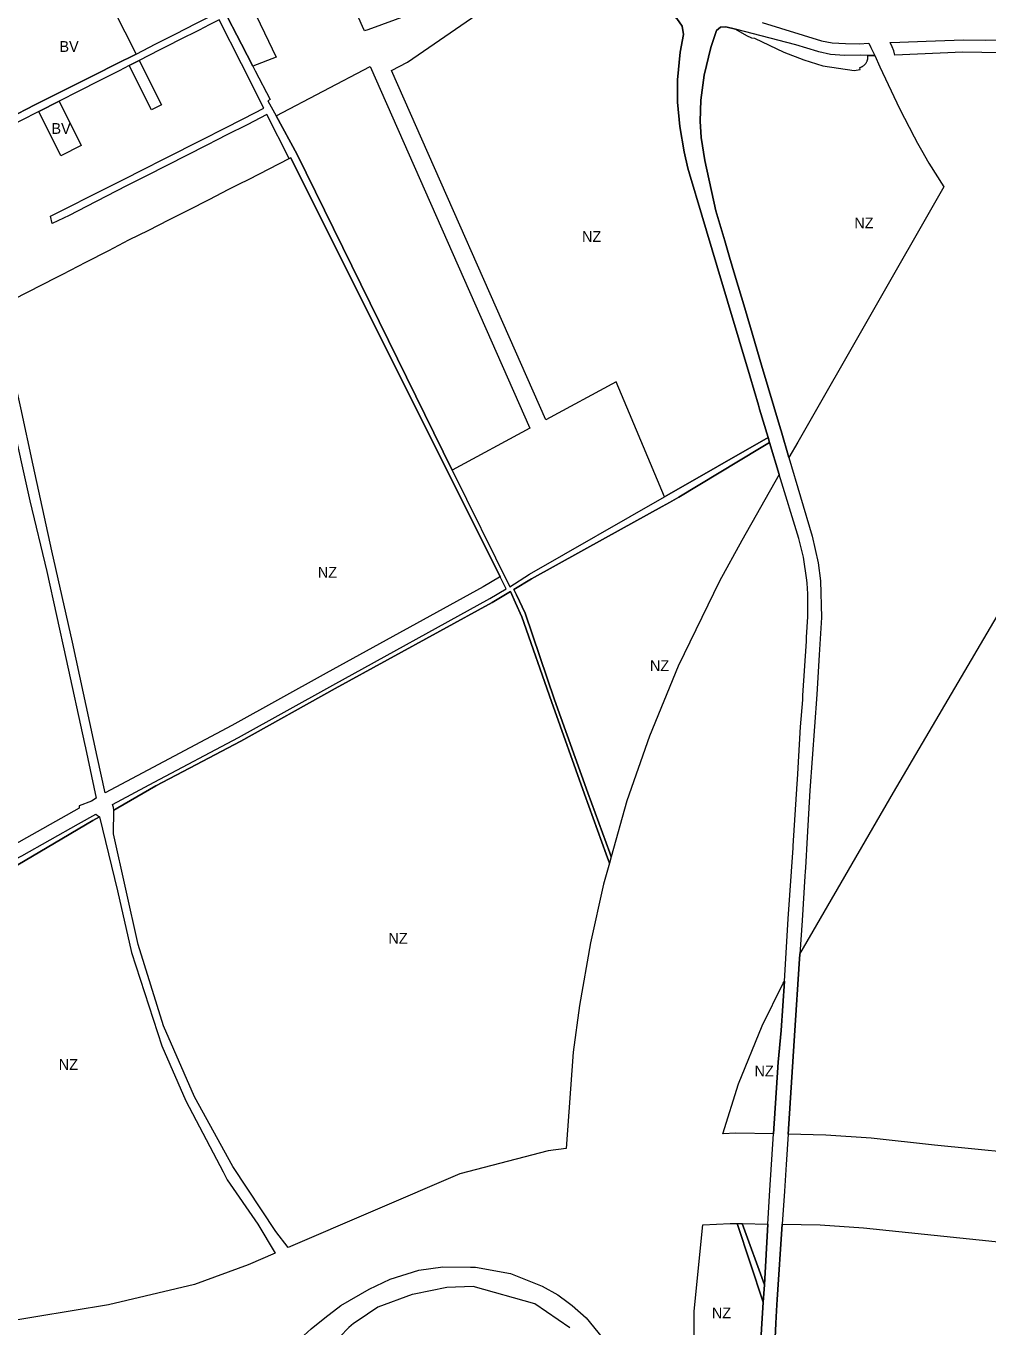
# Model space of a CAD drawing. Extents: x -650451 to -642268, y -1075216 to -1066610.
# Drawn here: x -648639 to -647570, y -1069167 to -1067721 of the extents above; entities that cross this region are included whole.
import ezdxf

# ---------------------------------------------------------------- set-up
doc = ezdxf.new("R2010")
doc.units = 0
doc.header["$LTSCALE"] = 4.8
for name, color, linetype, lineweight in [('15', 7, 'Continuous', 13), ('24', 7, 'Continuous', 13), ('25', 7, 'Continuous', 13), ('3', 7, 'Continuous', 13), ('46', 7, 'Continuous', 13)]:
    doc.layers.add(name, color=color, linetype=linetype, lineweight=lineweight)
doc.layers.add('62', color=7, linetype='Continuous')

msp = doc.modelspace()

# ---------------------------------------------------------------- linework, layer by layer
at = {"layer": '15'}
for points in [[(-648262.63, -1067726.71), (-648264.949, -1067721.79), (-648269.27, -1067712.6), (-648308.43, -1067609.15), (-648315.92, -1067589.37), (-648364.19, -1067458.619)], [(-648470.47, -1067603.64), (-648455.98, -1067633.3), (-648440.25, -1067662.32), (-648399.58, -1067741.31), (-648387.04, -1067765.67)], [(-647997.681, -1067604.11), (-648144.83, -1067664.48), (-648151.6, -1067668.12), (-648157.2, -1067674.32), (-648161, -1067680.96), (-648162.69, -1067684), (-648164.09, -1067686.51), (-648171.21, -1067693.37), (-648187.139, -1067699.179), (-648258.96, -1067725.37), (-648262.63, -1067726.71)], [(-648516.73, -1067752.57), (-648494.84, -1067741.06), (-648472.5, -1067729.76), (-648450.23, -1067718.32), (-648430.17, -1067708.33), (-648428.67, -1067705.52), (-648452.72, -1067657.62)], [(-648611.61, -1067932.63), (-648547.09, -1067899.87), (-648530.81, -1067891.61), (-648508.22, -1067880.38), (-648486.09, -1067868.98), (-648441.47, -1067846.37), (-648419.44, -1067835.3), (-648397.04, -1067823.85), (-648374.84, -1067812.43), (-648399.64, -1067763.26), (-648424.14, -1067714.34), (-648435.34, -1067720.01), (-648446.58, -1067725.71), (-648468.97, -1067736.91), (-648480.06, -1067742.47), (-648491.14, -1067748.02), (-648513.23, -1067759.38), (-648524.44, -1067765.11)], [(-648699.593, -1067840.046), (-648699.59, -1067840.06), (-648692.08, -1067836.26), (-648686.7, -1067838.45), (-648628.99, -1067808.91), (-648606.09, -1067797.19), (-648584.13, -1067786.06), (-648561.71, -1067774.93), (-648539.31, -1067763.71), (-648516.73, -1067752.57)], [(-648524.44, -1067765.11), (-648535.61, -1067770.85), (-648557.84, -1067782.26), (-648580.14, -1067793.61), (-648602.3, -1067804.83), (-648624.76, -1067816.11)], [(-648387.04, -1067765.67), (-648384.25, -1067771.07), (-648367.811, -1067802.994)], [(-648367.811, -1067802.994), (-648370.113, -1067804.22), (-648360.993, -1067821.027)], [(-648624.76, -1067816.11), (-648645.11, -1067826.48), (-648658.42, -1067833.26), (-648668.085, -1067838.186), (-648675.26, -1067841.84), (-648695.27, -1067852.04)], [(-648346.57, -1067868.56), (-648371.27, -1067819.47), (-648393.35, -1067830.81), (-648415.69, -1067841.98), (-648426.65, -1067847.64), (-648437.89, -1067853.4), (-648482.5, -1067876.22), (-648504.92, -1067887.52), (-648527.33, -1067898.74), (-648549.44, -1067910.07), (-648571.88, -1067921.71), (-648591.04, -1067931.62), (-648609.91, -1067940.58), (-648611.61, -1067932.63)], [(-648360.993, -1067821.027), (-648337.67, -1067864.01), (-648165.28, -1068214.465)], [(-648112.198, -1068333.037), (-648344.79, -1067867.65), (-648346.57, -1067868.56)], [(-647929.45, -1068244.16), (-647926.84, -1068242.66), (-647814.32, -1068178.19), (-647812.6, -1068183.94)], [(-647812.6, -1068183.94), (-647823.67, -1068190.63), (-647913.43, -1068244.8), (-647923.95, -1068250.62), (-647932.13, -1068255.14), (-647994.99, -1068289.93), (-648077.22, -1068335.42), (-648096.72, -1068347.09), (-648093.84, -1068353.13), (-648084.05, -1068373.6), (-648051.48, -1068469.81), (-648014.58, -1068572.99), (-647990.12, -1068639.62), (-647988.607, -1068644.072), (-647990.625, -1068651.217)], [(-648165.28, -1068214.465), (-648101.42, -1068344.28), (-648079.33, -1068330.03), (-647929.45, -1068244.16)], [(-648542.93, -1068586.13), (-648496.73, -1068561.16), (-648402.97, -1068511.6), (-648297.99, -1068453.43), (-648123.53, -1068357.38), (-648105.49, -1068346.46), (-648112.198, -1068333.037)], [(-647990.625, -1068651.217), (-647994.1, -1068641.2), (-648018.36, -1068574.68), (-648055.06, -1068471.54), (-648088.12, -1068377.42), (-648095.04, -1068361.96), (-648100.65, -1068349.44), (-648120.88, -1068361.55), (-648295.53, -1068457.31), (-648400.38, -1068515.71), (-648457.28, -1068545.66), (-648494.56, -1068565.28), (-648536.92, -1068589.8), (-648541.25, -1068592.3)], [(-648580.66, -1068607.64), (-648561.49, -1068596.84), (-648559.44, -1068598.37), (-648557.4, -1068599.9)], [(-648541.25, -1068592.3), (-648541.74, -1068589.27), (-648542.93, -1068586.13)], [(-648557.4, -1068599.9), (-648564.73, -1068604), (-648674.69, -1068668.8), (-648708.71, -1068688.85), (-648716.74, -1068693.46), (-648741.55, -1068707.69), (-648760.84, -1068718.03), (-648869.79, -1068776.47), (-648867.58, -1068796.62), (-648859.8, -1068812.06), (-648854.89, -1068822.63), (-648852.55, -1068827.68), (-648849.09, -1068835.12), (-648812.73, -1068917.03), (-648810.64, -1068921.71), (-648787.09, -1068974.36), (-648785.58, -1068977.74), (-648745.7, -1069062.33), (-648734.54, -1069086.13), (-648698.04, -1069163.983), (-648711.546, -1069164.545)], [(-648708.14, -1068679.23), (-648645.69, -1068644.27), (-648643.65, -1068643.13), (-648580.66, -1068607.64)]]:
    msp.add_lwpolyline(points, dxfattribs=at)
msp.add_lwpolyline([(-647848.615, -1069051.679), (-647842.888, -1069051.774), (-647818.08, -1069119.56), (-647819.71, -1069139.14)], close=True, dxfattribs=at)
at = {"layer": '24'}
for points in [[(-647814.32, -1068178.19), (-647823.64, -1068146.97), (-647825.01, -1068142.37), (-647834.68, -1068109.96), (-647871.26, -1067987.4), (-647887.99, -1067931.33), (-647901.67, -1067885.49), (-647903.56, -1067879.15), (-647907.44, -1067860.8), (-647912.39, -1067832.75), (-647914.91, -1067805.81), (-647914.83, -1067780.99), (-647911.98, -1067750.17), (-647908.13, -1067730.63), (-647909.73, -1067721.31), (-647915.52, -1067712.99), (-647929.83, -1067702.06), (-647941.73, -1067692.75), (-647948.99, -1067685.54), (-647958.65, -1067673.61), (-647968.83, -1067656.66), (-647977.2, -1067638.33), (-647980.561, -1067632.719)], [(-647850.45, -1067724.77), (-647861.05, -1067722.02), (-647866.98, -1067722.56), (-647871.6, -1067726.14), (-647877.98, -1067745.18), (-647885.23, -1067775.9), (-647889.03, -1067803.67), (-647889.69, -1067826.96), (-647888.69, -1067845.11), (-647884.63, -1067870.56), (-647872.34, -1067926.6), (-647862.45, -1067959.92), (-647857.11, -1067977.89), (-647851.1, -1067998.15), (-647840.24, -1068034.73), (-647836.86, -1068046.11), (-647833.82, -1068056.33), (-647821.47, -1068097.91), (-647800.43, -1068168.8), (-647799.78, -1068170.98), (-647791.055, -1068200.507)], [(-647703.4, -1067753.8), (-647711.09, -1067753.71), (-647728.98, -1067754.07), (-647734.69, -1067753.66), (-647744.74, -1067752.93), (-647757.74, -1067749.96), (-647759.13, -1067749.54), (-647783.54, -1067742.11), (-647850.45, -1067724.77)], [(-647821.02, -1067717.33), (-647754.88, -1067737.59), (-647743.12, -1067739.93), (-647728.29, -1067740.64), (-647713.15, -1067741), (-647702.21, -1067740.43), (-647699.89, -1067745.24), (-647697.85, -1067749.46), (-647695.71, -1067753.9), (-647703.4, -1067753.8)], [(-647400.63, -1067756.19), (-647442.6, -1067753.13), (-647555.67, -1067750.91), (-647597.83, -1067750.21), (-647673.47, -1067753.48), (-647674.67, -1067748.73), (-647676.47, -1067744.5), (-647678.66, -1067739.38), (-647667.76, -1067739.01), (-647638.75, -1067738.03), (-647596.91, -1067736.61), (-647572.33, -1067737.03), (-647555.58, -1067736.71), (-647436.72, -1067740.02), (-647408.2, -1067742.37)], [(-647796.173, -1068782.191), (-647791.77, -1068713.23), (-647786.47, -1068634.37), (-647786.32, -1068632.19), (-647781.85, -1068562.97), (-647781.55, -1068558.38), (-647781.13, -1068551.88), (-647778.24, -1068499.95), (-647775.82, -1068469.74), (-647775.52, -1068464.97), (-647771.74, -1068404.5), (-647771.47, -1068400.07), (-647770.12, -1068377.5), (-647769.92, -1068352.1), (-647770.81, -1068340.29), (-647771.05, -1068337.01), (-647774.94, -1068311.47), (-647779.55, -1068292.23), (-647780.07, -1068290.53), (-647801.797, -1068219.34), (-647812.6, -1068183.94), (-647814.32, -1068178.19)], [(-647791.055, -1068200.507), (-647765.22, -1068287.94), (-647758.45, -1068317.66), (-647756.09, -1068337.61), (-647754.99, -1068378.21), (-647757.41, -1068419.98), (-647760.22, -1068463.96), (-647768.02, -1068570.36), (-647770.94, -1068622.47), (-647772.85, -1068656.41), (-647773.08, -1068660.57), (-647773.4, -1068665.71), (-647776.5, -1068714.8), (-647778.95, -1068752.433)], [(-647778.95, -1068752.433), (-647779.65, -1068763.19), (-647784.48, -1068837.2), (-647792.01, -1068952.442)], [(-647808.28, -1068952.066), (-647803.08, -1068872.18), (-647799.68, -1068837.13), (-647796.173, -1068782.191)], [(-647814.401, -1069052.246), (-647812.34, -1069014.54), (-647808.28, -1068952.066)], [(-647792.01, -1068952.442), (-647794.21, -1068986.12), (-647796.13, -1069015.57), (-647798.631, -1069052.508)], [(-647880.326, -1069390.832), (-647848.24, -1069390.65), (-647845.25, -1069390.07), (-647843.41, -1069389.23), (-647841.81, -1069387.99), (-647840.42, -1069386.51), (-647839.4, -1069384.73), (-647838.79, -1069382.86), (-647836.2, -1069362.68), (-647832.29, -1069338.58), (-647831.19, -1069320.69), (-647830.23, -1069305.38), (-647826.928, -1069253.199), (-647819.71, -1069139.14), (-647818.08, -1069119.56), (-647814.401, -1069052.246)], [(-647798.631, -1069052.508), (-647804.28, -1069135.95), (-647804.49, -1069141.9), (-647805.14, -1069155.17), (-647805.51, -1069162.87), (-647808.12, -1069216.3), (-647811.084, -1069257.214)]]:
    msp.add_lwpolyline(points, dxfattribs=at)
at = {"layer": '25'}
for points in [[(-648338.522, -1069183.389), (-648322.14, -1069168.56), (-648306.83, -1069156.57), (-648289.25, -1069142.79), (-648257.5, -1069124.41), (-648234.22, -1069113.6), (-648202.46, -1069103.3), (-648175.65, -1069099.64), (-648144.866, -1069099.987)], [(-648144.866, -1069099.987), (-648139.27, -1069100.05), (-648100.37, -1069107.1), (-648065.16, -1069121.12), (-648048.06, -1069130.81), (-648036.291, -1069139.458)], [(-648034.421, -1069167.61), (-648073.66, -1069140.86), (-648141.92, -1069121.66), (-648171.14, -1069122.83), (-648207.77, -1069129.95), (-648209.89, -1069130.36), (-648248.14, -1069144.65), (-648270.92, -1069159.99), (-648275.19, -1069162.87), (-648280.1, -1069166.97), (-648290.39, -1069177.69)], [(-648036.291, -1069139.458), (-648031.92, -1069142.67), (-648016.36, -1069156.54), (-647993.8, -1069184.11), (-647982.58, -1069202.33), (-647965.06, -1069238.95), (-647957.56, -1069264.74), (-647953.01, -1069285.73), (-647945.63, -1069306.95), (-647938.77, -1069343.17), (-647918.08, -1069417.43), (-647909.67, -1069444.46), (-647889.22, -1069519.32), (-647887.087, -1069527.229)]]:
    msp.add_lwpolyline(points, dxfattribs=at)
at = {"layer": '3'}
for p, q in [((-648524.44, -1067765.11), (-648513.23, -1067759.38)), ((-648624.76, -1067816.11), (-648602.3, -1067804.83))]:
    msp.add_line(p, q, dxfattribs=at)
for points in [[(-648443.83, -1067589.92), (-648428.7, -1067619.24), (-648397.98, -1067678.79), (-648388.506, -1067698.645), (-648373.99, -1067728.95), (-648361.08, -1067755.88), (-648387.04, -1067765.67)], [(-648387.04, -1067765.67), (-648399.58, -1067741.31), (-648440.25, -1067662.32), (-648455.98, -1067633.3), (-648470.47, -1067603.64)], [(-648452.72, -1067657.62), (-648475.01, -1067668.94), (-648541.86, -1067702.86), (-648516.73, -1067752.57)], [(-648516.73, -1067752.57), (-648539.31, -1067763.71), (-648561.71, -1067774.93), (-648584.13, -1067786.06), (-648606.09, -1067797.19), (-648628.99, -1067808.91), (-648686.7, -1067838.45), (-648692.08, -1067836.26), (-648699.59, -1067840.06), (-648699.593, -1067840.046)], [(-648513.23, -1067759.38), (-648488.49, -1067808.76), (-648499.7, -1067814.37), (-648524.44, -1067765.11)], [(-648602.3, -1067804.83), (-648577.78, -1067854.07), (-648600.14, -1067865.29), (-648624.76, -1067816.11)]]:
    msp.add_lwpolyline(points, dxfattribs=at)
at = {"layer": '46'}
for p, q in [((-647703.4, -1067753.8), (-647695.71, -1067753.9)), ((-648360.993, -1067821.027), (-648256.499, -1067766.091))]:
    msp.add_line(p, q, dxfattribs=at)
for points in [[(-648827.86, -1067465.86), (-648813.94, -1067506.27), (-648804.08, -1067534.88), (-648792.97, -1067537.86), (-648791.68, -1067543.78), (-648767.84, -1067652.98), (-648749.97, -1067741.49), (-648738.7, -1067792.04), (-648727.05, -1067844.33), (-648722.09, -1067863.84), (-648700.16, -1067963.42), (-648677.61, -1068061.74), (-648662.71, -1068124.76), (-648655.88, -1068153.63), (-648634.84, -1068248.76), (-648615.87, -1068327.3), (-648594.38, -1068425.02), (-648573.96, -1068518.34), (-648572.95, -1068522.97), (-648561.032, -1068578.982), (-648566.33, -1068582.22), (-648579.97, -1068587.39), (-648580.062, -1068590.087)], [(-647929.45, -1068244.16), (-647971.35, -1068144.48), (-647982.969, -1068116.575), (-648061.329, -1068158.649), (-648232.676, -1067770.513), (-648215.115, -1067761.28), (-648137.869, -1067708.325), (-648103.298, -1067686.416), (-647980.561, -1067632.719)], [(-647980.561, -1067632.719), (-647977.2, -1067638.33), (-647968.83, -1067656.66), (-647958.65, -1067673.61), (-647948.99, -1067685.54), (-647941.73, -1067692.75), (-647929.83, -1067702.06), (-647915.52, -1067712.99), (-647909.73, -1067721.31), (-647908.13, -1067730.63), (-647911.98, -1067750.17), (-647914.83, -1067780.99), (-647914.91, -1067805.81), (-647912.39, -1067832.75), (-647907.44, -1067860.8), (-647903.56, -1067879.15), (-647901.67, -1067885.49), (-647887.99, -1067931.33), (-647871.26, -1067987.4), (-647834.68, -1068109.96), (-647825.01, -1068142.37), (-647823.64, -1068146.97), (-647814.32, -1068178.19)], [(-647791.055, -1068200.507), (-647799.78, -1068170.98), (-647800.43, -1068168.8), (-647821.47, -1068097.91), (-647833.82, -1068056.33), (-647836.86, -1068046.11), (-647840.24, -1068034.73), (-647851.1, -1067998.15), (-647857.11, -1067977.89), (-647862.45, -1067959.92), (-647872.34, -1067926.6), (-647884.63, -1067870.56), (-647888.69, -1067845.11), (-647889.69, -1067826.96), (-647889.03, -1067803.67), (-647885.23, -1067775.9), (-647877.98, -1067745.18), (-647871.6, -1067726.14), (-647866.98, -1067722.56), (-647861.05, -1067722.02), (-647850.45, -1067724.77)], [(-647850.45, -1067724.77), (-647838.18, -1067731.62), (-647832.56, -1067734.22), (-647829.49, -1067734.58), (-647796.87, -1067750.25), (-647774.54, -1067758.68), (-647753.53, -1067765.58), (-647718.54, -1067770.6), (-647712.01, -1067769.63), (-647712.26, -1067767.28), (-647711.773, -1067767.135), (-647711.286, -1067766.968), (-647710.799, -1067766.777), (-647710.315, -1067766.562), (-647709.834, -1067766.324), (-647709.359, -1067766.062), (-647708.892, -1067765.776), (-647708.433, -1067765.466), (-647707.985, -1067765.133), (-647707.55, -1067764.777), (-647707.128, -1067764.398), (-647706.723, -1067763.999), (-647706.335, -1067763.579), (-647705.966, -1067763.14), (-647705.617, -1067762.683), (-647705.29, -1067762.21), (-647704.985, -1067761.721), (-647704.704, -1067761.22), (-647704.447, -1067760.707), (-647704.216, -1067760.184), (-647704.01, -1067759.653), (-647703.83, -1067759.117), (-647703.675, -1067758.576), (-647703.547, -1067758.033), (-647703.445, -1067757.489), (-647703.368, -1067756.946), (-647703.315, -1067756.406), (-647703.287, -1067755.87), (-647703.282, -1067755.341), (-647703.3, -1067754.818), (-647703.34, -1067754.304), (-647703.4, -1067753.8)], [(-647695.71, -1067753.9), (-647690.19, -1067766.37), (-647668.13, -1067812.76), (-647651.94, -1067844.36), (-647648.33, -1067851.17), (-647643.83, -1067859.13), (-647635.77, -1067873.43), (-647618.773, -1067899.914)], [(-648256.499, -1067766.091), (-648079.002, -1068168.139), (-648165.28, -1068214.465)], [(-648165.28, -1068214.465), (-648337.67, -1067864.01), (-648360.993, -1067821.027)], [(-648597.93, -1067996.72), (-648572.5, -1067983.59), (-648546.76, -1067970.44), (-648524.72, -1067958.93), (-648502.59, -1067948), (-648480.12, -1067936.55), (-648457.87, -1067925.4), (-648435.55, -1067913.84), (-648413.41, -1067902.53), (-648402.29, -1067897.02), (-648391.08, -1067891.24), (-648368.78, -1067879.75), (-648346.57, -1067868.56)], [(-648346.57, -1067868.56), (-648344.79, -1067867.65), (-648112.198, -1068333.037)], [(-647618.773, -1067899.914), (-647781.346, -1068183.485), (-647791.055, -1068200.507)], [(-648668.92, -1068032.96), (-648605.323, -1068000.463), (-648597.93, -1067996.72)], [(-648551.041, -1068573.16), (-648559.91, -1068532.62), (-648587.39, -1068405.82), (-648610.14, -1068304.32), (-648630.99, -1068209.19), (-648644.73, -1068145.27), (-648649.74, -1068121.95), (-648651.89, -1068111.95), (-648668.92, -1068032.96)], [(-647778.95, -1068752.433), (-647675.054, -1068572.919), (-647419.74, -1068138.917)], [(-647814.32, -1068178.19), (-647926.84, -1068242.66), (-647929.45, -1068244.16)], [(-647988.607, -1068644.072), (-647990.12, -1068639.62), (-648014.58, -1068572.99), (-648051.48, -1068469.81), (-648084.05, -1068373.6), (-648093.84, -1068353.13), (-648096.72, -1068347.09), (-648077.22, -1068335.42), (-647994.99, -1068289.93), (-647932.13, -1068255.14), (-647923.95, -1068250.62), (-647913.43, -1068244.8), (-647823.67, -1068190.63), (-647812.6, -1068183.94), (-647801.797, -1068219.34)], [(-647801.797, -1068219.34), (-647843.6, -1068292.629), (-647868.214, -1068337.803), (-647914.339, -1068432.512), (-647946.187, -1068510.254), (-647971.074, -1068581.98), (-647988.607, -1068644.072)], [(-648112.198, -1068333.037), (-648112.92, -1068333.424), (-648131.034, -1068344.388), (-648305.242, -1068440.3), (-648410.111, -1068498.408), (-648503.768, -1068547.914), (-648551.041, -1068573.16)], [(-648541.25, -1068592.3), (-648536.92, -1068589.8), (-648494.56, -1068565.28), (-648457.28, -1068545.66), (-648400.38, -1068515.71), (-648295.53, -1068457.31), (-648120.88, -1068361.55), (-648100.65, -1068349.44), (-648095.04, -1068361.96), (-648088.12, -1068377.42), (-648055.06, -1068471.54), (-648018.36, -1068574.68), (-647994.1, -1068641.2), (-647990.625, -1068651.217)], [(-648580.062, -1068590.087), (-648653.034, -1068631.191), (-648701.568, -1068658.36), (-648703.816, -1068653.711), (-648720.238, -1068654.205)], [(-648347.522, -1069078.405), (-648361.43, -1069060.64), (-648409.15, -1068988.44), (-648451.76, -1068910.91), (-648486.25, -1068831.83), (-648514.35, -1068741.53), (-648541.89, -1068618.64), (-648541.25, -1068592.3)], [(-648698.04, -1069163.983), (-648734.54, -1069086.13), (-648745.7, -1069062.33), (-648785.58, -1068977.74), (-648787.09, -1068974.36), (-648810.64, -1068921.71), (-648812.73, -1068917.03), (-648849.09, -1068835.12), (-648852.55, -1068827.68), (-648854.89, -1068822.63), (-648859.8, -1068812.06), (-648867.58, -1068796.62), (-648869.79, -1068776.47), (-648760.84, -1068718.03), (-648741.55, -1068707.69), (-648716.74, -1068693.46), (-648708.71, -1068688.85), (-648674.69, -1068668.8), (-648564.73, -1068604), (-648557.4, -1068599.9)], [(-648557.4, -1068599.9), (-648537.29, -1068681.95), (-648521.92, -1068750.34), (-648488.09, -1068854.16), (-648461.22, -1068915.44), (-648427.21, -1068980.13), (-648419.78, -1068994.25), (-648415.29, -1069003.16), (-648381.44, -1069052.48), (-648362.06, -1069084.664)], [(-647990.625, -1068651.217), (-647997.27, -1068674.747), (-648011.775, -1068739.718), (-648023.914, -1068809.332), (-648030.73, -1068861.213), (-648038.596, -1068968.281)], [(-647798.631, -1069052.508), (-647756.441, -1069053.207), (-647708.401, -1069056.275), (-647511.94, -1069076.703), (-647426.417, -1069084.624), (-647344.902, -1069091.02), (-647270.522, -1069094.255), (-647197.498, -1069094.255), (-647123.648, -1069091.043), (-647065.688, -1069087.73), (-646978.92, -1069073.93), (-646929.186, -1069052.925), (-646880.163, -1069024.903), (-646829.104, -1068987.917), (-646782.784, -1068941.581), (-646741.85, -1068895.719), (-646673.05, -1068812.491), (-646617.991, -1068741.503), (-646613.44, -1068743.65), (-646601.86, -1068751.01), (-646592.53, -1068758.66), (-646583.98, -1068766.42), (-646575.28, -1068775.04), (-646562.49, -1068790.69)], [(-647792.01, -1068952.442), (-647784.48, -1068837.2), (-647779.65, -1068763.19), (-647778.95, -1068752.433)], [(-647864.531, -1068951.823), (-647846.989, -1068896.545), (-647820.883, -1068832.117), (-647797.632, -1068784.713), (-647796.173, -1068782.191)], [(-647796.173, -1068782.191), (-647799.68, -1068837.13), (-647803.08, -1068872.18), (-647808.28, -1068952.066)], [(-647808.28, -1068952.066), (-647850.043, -1068951.098), (-647864.531, -1068951.823)], [(-647502.412, -1068977.157), (-647629.424, -1068964.608), (-647699.561, -1068956.635), (-647749.978, -1068953.416), (-647792.01, -1068952.442)], [(-648038.596, -1068968.281), (-648038.596, -1068968.284), (-648038.596, -1068968.284), (-648038.746, -1068968.301), (-648058.764, -1068970.927), (-648156.739, -1068996.273), (-648347.522, -1069078.405)], [(-647893.553, -1069279.017), (-647896.67, -1069213.573), (-647896.362, -1069149.171), (-647886.615, -1069053.052)], [(-647886.615, -1069053.052), (-647856.541, -1069051.548), (-647848.615, -1069051.679), (-647819.71, -1069139.14), (-647826.928, -1069253.199)], [(-647811.084, -1069257.214), (-647808.12, -1069216.3), (-647805.51, -1069162.87), (-647805.14, -1069155.17), (-647804.49, -1069141.9), (-647804.28, -1069135.95), (-647798.631, -1069052.508)], [(-648362.06, -1069084.664), (-648392.002, -1069097.554), (-648451.865, -1069119.456), (-648547.243, -1069141.81), (-648668.959, -1069161.838), (-648688.912, -1069163.603), (-648698.04, -1069163.983)]]:
    msp.add_lwpolyline(points, dxfattribs=at)
msp.add_lwpolyline([(-647842.888, -1069051.774), (-647814.401, -1069052.246), (-647818.08, -1069119.56)], close=True, dxfattribs=at)

# ---------------------------------------------------------------- texts
at = {"layer": '62'}
for s, p in [('BV', (-648601.837, -1067749.962)), ('BV', (-648610.721, -1067841.049)), ('NZ', (-647718.42, -1067945.983)), ('NZ', (-648021.032, -1067961.094)), ('NZ', (-648314.705, -1068334.162)), ('NZ', (-647945.553, -1068437.839)), ('NZ', (-648236.236, -1068740.778)), ('NZ', (-648602.593, -1068880.928)), ('NZ', (-647829.357, -1068888.158)), ('NZ', (-647876.778, -1069156.966))]:
    msp.add_text(s, height=12, dxfattribs=at).set_placement(p)

doc.saveas('drawing.dxf')
